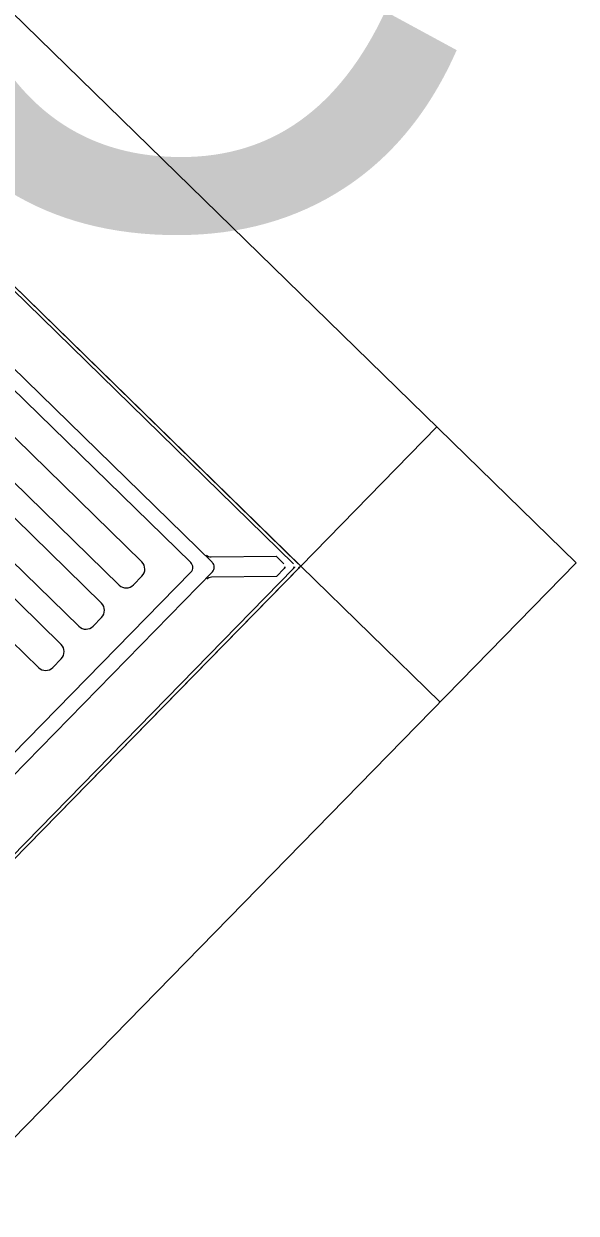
# Model space of a CAD drawing. Extents: x 2252703 to 2264864, y 13787568 to 13790989.
# Drawn here: x 2253473.398 to 2253474.815, y 13789223.205 to 13789226.26 of the extents above; entities that cross this region are included whole.
import ezdxf

# ---------------------------------------------------------------- set-up
doc = ezdxf.new("R2010")
doc.units = 0
doc.layers.add('D_DRAIN_NOTES_1', color=7, linetype='Continuous')
doc.layers.add('D_INLET_1', color=7, linetype='Continuous')

msp = doc.modelspace()

# ---------------------------------------------------------------- linework, layer by layer
at = {"layer": 'D_INLET_1'}
for p, q in [((2253471.9546, 13789227.6714), (2253474.8154, 13789224.8757)), ((2253471.9628, 13789226.9643), (2253474.1083, 13789224.8675)), ((2253474.09, 13789224.8733), (2253473.0296, 13789225.9096)), ((2253474.1023, 13789224.8734), (2253473.0356, 13789225.9158)), ((2253473.8815, 13789224.877), (2253472.9296, 13789225.8073)), ((2253473.8263, 13789224.8764), (2253472.9023, 13789225.7794)), ((2253473.3363, 13789225.2341), (2253473.7006, 13789224.878)), ((2253474.1083, 13789224.8675), (2253474.4578, 13789225.2251)), ((2253473.2781, 13789225.1746), (2253473.6425, 13789224.8186)), ((2253473.2327, 13789225.1281), (2253473.597, 13789224.7721)), ((2253473.1746, 13789225.0686), (2253473.5389, 13789224.7126)), ((2253473.1291, 13789225.0221), (2253473.4935, 13789224.6661)), ((2253473.071, 13789224.9627), (2253473.4354, 13789224.6066)), ((2253473.8787, 13789224.8908), (2253474.0454, 13789224.8927)), ((2253474.0655, 13789224.873), (2253474.0454, 13789224.8927)), ((2253474.1083, 13789224.8675), (2253472.0115, 13789222.722)), ((2253474.8154, 13789224.8757), (2253472.0197, 13789222.0149)), ((2253473.0538, 13789223.8006), (2253474.0902, 13789224.861)), ((2253473.06, 13789223.7945), (2253474.1024, 13789224.8612)), ((2253474.046, 13789224.8407), (2253474.0656, 13789224.8608)), ((2253474.1083, 13789224.8675), (2253474.4659, 13789224.5181)), ((2253472.9236, 13789223.9279), (2253473.8266, 13789224.8519)), ((2253472.9515, 13789223.9006), (2253473.8818, 13789224.8525)), ((2253473.701, 13789224.8412), (2253473.6793, 13789224.819)), ((2253474.046, 13789224.8407), (2253473.8793, 13789224.8387)), ((2253473.5975, 13789224.7353), (2253473.5757, 13789224.713)), ((2253473.4939, 13789224.6293), (2253473.4721, 13789224.607))]:
    msp.add_line(p, q, dxfattribs=at)
for centre, radius, start, end in [((2253473.8785, 13789224.9081), 0.0173, 225.6588, 270.6588), ((2253473.6824, 13789224.8594), 0.026, 315.6588, 45.6588), ((2253473.8142, 13789224.864), 0.0173, 315.6588, 45.6588), ((2253473.8694, 13789224.8646), 0.0173, 315.6588, 45.6588), ((2253474.0594, 13789224.8668), 0.00867, 315.6588, 45.6588), ((2253474.084, 13789224.8671), 0.00867, 315.6588, 45.6588), ((2253474.0962, 13789224.8672), 0.00867, 315.6588, 45.6588), ((2253473.8795, 13789224.8214), 0.0173, 90.6588, 135.6588), ((2253473.6607, 13789224.8372), 0.026, 225.6588, 315.6588), ((2253473.5788, 13789224.7534), 0.026, 315.6588, 45.6588), ((2253473.5571, 13789224.7312), 0.026, 225.6588, 315.6588), ((2253473.4753, 13789224.6475), 0.026, 315.6588, 45.6588), ((2253473.4535, 13789224.6252), 0.026, 225.6588, 315.6588)]:
    msp.add_arc(centre, radius, start, end, dxfattribs=at)

# ---------------------------------------------------------------- texts
at = {"layer": 'D_DRAIN_NOTES_1'}
msp.add_text('A11C', height=1.8, dxfattribs=at).set_placement((2253468.5793, 13789225.7431))

doc.saveas('drawing.dxf')
